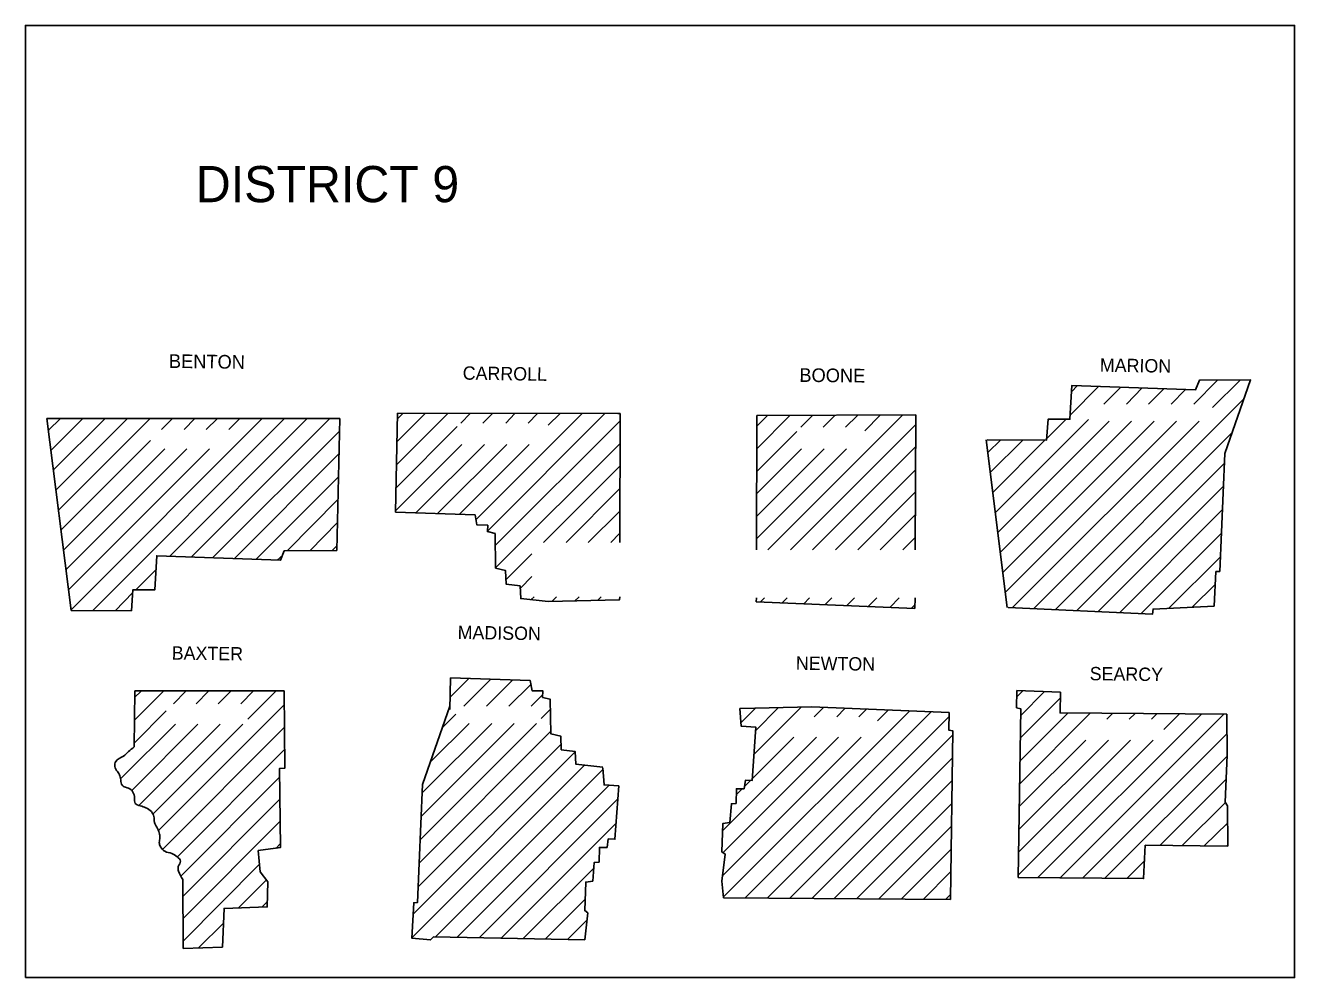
# Model space of a CAD drawing. Extents: x 1366406 to 1373462, y 376856 to 381998.
# Drawn here: x 1371317.4 to 1371717.4, y 379120.8 to 379420.8 of the extents above; entities that cross this region are included whole.
import ezdxf

# ---------------------------------------------------------------- set-up
doc = ezdxf.new("R2010")
doc.units = 0
doc.layers.add('R_Draft', color=7, linetype='Continuous')

msp = doc.modelspace()

# ---------------------------------------------------------------- linework, layer by layer
at = {"layer": 'R_Draft'}
msp.add_lwpolyline([(1371317.36, 379120.84), (1371317.36, 379420.84), (1371717.36, 379420.84), (1371717.36, 379120.84)], close=True, dxfattribs=at)
for points in [[(1371620.46, 379290.24), (1371639.16, 379290.14), (1371639.66, 379296.74), (1371646.56, 379296.74), (1371647.16, 379307.44), (1371686.16, 379306.04), (1371687.36, 379309.04), (1371703.46, 379309.14), (1371695.36, 379285.94), (1371693.76, 379248.84), (1371692.56, 379248.74), (1371691.96, 379237.84)], [(1371647.06, 379305.44), (1371648.96, 379307.34)], [(1371685.56, 379301.54), (1371693.06, 379309.04)], [(1371691.46, 379300.44), (1371700.16, 379309.04)], [(1371635.16, 379237.14), (1371701.36, 379303.24)], [(1371646.66, 379298.04), (1371655.66, 379307.14)], [(1371657.26, 379301.54), (1371662.56, 379306.84)], [(1371664.36, 379301.54), (1371669.36, 379306.64)], [(1371671.36, 379301.54), (1371676.26, 379306.44)], [(1371678.46, 379301.54), (1371682.96, 379306.14)], [(1371331.76, 379236.54), (1371324.16, 379297.04)], [(1371324.16, 379297.04), (1371416.46, 379297.04)], [(1371324.66, 379293.34), (1371328.46, 379297.04)], [(1371325.46, 379287.04), (1371335.46, 379297.04)], [(1371326.26, 379280.84), (1371342.46, 379297.04)], [(1371327.06, 379274.54), (1371349.56, 379297.04)], [(1371327.86, 379268.24), (1371356.66, 379297.04)], [(1371331.86, 379236.84), (1371391.96, 379297.04)], [(1371338.66, 379236.54), (1371399.06, 379297.04)], [(1371360.26, 379293.54), (1371363.76, 379297.04)], [(1371362.76, 379253.54), (1371406.16, 379297.04)], [(1371367.36, 379293.54), (1371370.76, 379297.04)], [(1371369.56, 379253.34), (1371413.26, 379297.04)], [(1371374.36, 379293.54), (1371377.86, 379297.04)], [(1371381.46, 379293.54), (1371384.96, 379297.04)], [(1371416.46, 379297.04), (1371415.56, 379255.44)], [(1371433.96, 379267.44), (1371434.66, 379298.64)], [(1371434.26, 379282.34), (1371450.56, 379298.64)], [(1371434.46, 379289.64), (1371443.46, 379298.64)], [(1371434.66, 379296.84), (1371436.46, 379298.64)], [(1371434.66, 379298.64), (1371504.06, 379298.54), (1371504.76, 379298.54)], [(1371454.56, 379295.54), (1371457.66, 379298.64)], [(1371459.36, 379265.04), (1371492.86, 379298.54)], [(1371461.56, 379295.54), (1371464.66, 379298.64)], [(1371462.96, 379261.54), (1371499.96, 379298.54)], [(1371465.46, 379256.94), (1371504.76, 379296.24)], [(1371468.76, 379295.54), (1371471.66, 379298.54)], [(1371475.76, 379295.54), (1371478.76, 379298.54)], [(1371482.16, 379294.84), (1371485.86, 379298.54)], [(1371504.76, 379298.54), (1371504.66, 379257.94)], [(1371547.76, 379294.44), (1371551.26, 379297.94)], [(1371547.76, 379255.64), (1371547.86, 379297.94)], [(1371547.86, 379297.94), (1371597.96, 379298.14)], [(1371547.86, 379287.44), (1371558.26, 379297.94)], [(1371551.36, 379255.64), (1371593.76, 379298.04)], [(1371561.76, 379294.24), (1371565.46, 379297.94)], [(1371568.76, 379294.24), (1371572.46, 379297.94)], [(1371575.86, 379294.24), (1371579.56, 379297.94)], [(1371581.86, 379293.14), (1371586.76, 379298.04)], [(1371597.96, 379298.14), (1371597.76, 379255.64)], [(1371623.06, 379267.34), (1371652.36, 379296.64)], [(1371623.86, 379261.04), (1371658.96, 379296.14)], [(1371624.66, 379254.84), (1371665.96, 379296.14)], [(1371625.46, 379248.54), (1371673.06, 379296.14)], [(1371626.26, 379242.24), (1371680.16, 379296.14)], [(1371628.46, 379237.44), (1371687.26, 379296.14)], [(1371639.26, 379290.64), (1371645.36, 379296.74)], [(1371376.36, 379253.14), (1371416.36, 379293.04)], [(1371434.16, 379275.14), (1371453.46, 379294.44)], [(1371547.86, 379280.34), (1371560.46, 379292.94)], [(1371558.46, 379255.64), (1371597.86, 379295.04)], [(1371641.96, 379236.84), (1371697.56, 379292.44)], [(1371328.66, 379261.94), (1371356.76, 379290.04)], [(1371329.46, 379255.64), (1371361.26, 379287.44)], [(1371330.26, 379249.44), (1371368.26, 379287.44)], [(1371331.06, 379243.14), (1371375.36, 379287.44)], [(1371433.96, 379267.94), (1371454.86, 379288.84)], [(1371440.46, 379267.24), (1371462.06, 379288.84)], [(1371447.26, 379267.04), (1371469.06, 379288.84)], [(1371454.16, 379266.84), (1371476.16, 379288.84)], [(1371465.56, 379249.94), (1371504.76, 379289.14)], [(1371547.76, 379259.04), (1371576.16, 379287.44)], [(1371547.76, 379266.14), (1371569.06, 379287.44)], [(1371547.86, 379273.34), (1371561.96, 379287.44)], [(1371565.46, 379255.64), (1371597.86, 379288.04)], [(1371626.76, 379237.44), (1371620.16, 379290.24)], [(1371620.66, 379286.24), (1371624.76, 379290.24)], [(1371621.46, 379279.94), (1371631.76, 379290.24)], [(1371622.26, 379273.64), (1371638.76, 379290.24)], [(1371383.26, 379252.84), (1371416.16, 379285.84)], [(1371480.66, 379257.94), (1371504.66, 379281.94)], [(1371572.66, 379255.64), (1371597.86, 379280.84)], [(1371648.66, 379236.44), (1371695.26, 379282.94)], [(1371389.96, 379252.54), (1371416.06, 379278.64)], [(1371655.46, 379236.14), (1371694.86, 379275.54)], [(1371399.86, 379255.34), (1371415.86, 379271.44)], [(1371487.76, 379257.94), (1371504.66, 379274.94)], [(1371579.66, 379255.64), (1371597.86, 379273.84)], [(1371504.66, 379240.84), (1371504.56, 379239.84), (1371482.16, 379239.34), (1371473.46, 379240.24), (1371473.26, 379244.24), (1371468.86, 379244.84), (1371468.66, 379249.14), (1371465.56, 379249.84), (1371465.36, 379260.74), (1371462.96, 379261.34), (1371463.06, 379263.34), (1371459.66, 379263.44), (1371459.06, 379266.64), (1371433.96, 379267.44)], [(1371494.76, 379257.94), (1371504.56, 379267.74)], [(1371662.26, 379235.84), (1371694.56, 379268.24)], [(1371406.96, 379255.34), (1371415.76, 379264.24)], [(1371586.76, 379255.64), (1371597.76, 379266.64)], [(1371501.86, 379257.94), (1371504.56, 379260.74)], [(1371593.86, 379255.64), (1371597.76, 379259.54)], [(1371668.96, 379235.54), (1371694.26, 379260.74)], [(1371415.56, 379255.44), (1371398.96, 379255.34), (1371397.76, 379252.34), (1371358.76, 379253.74), (1371358.16, 379243.04), (1371351.26, 379243.04), (1371350.76, 379236.44), (1371331.76, 379236.54)], [(1371413.96, 379255.34), (1371415.66, 379256.94)], [(1371396.76, 379252.34), (1371398.46, 379253.94)], [(1371468.86, 379246.24), (1371476.96, 379254.34)], [(1371677.66, 379237.14), (1371693.86, 379253.34)], [(1371352.16, 379243.04), (1371358.56, 379249.44)], [(1371473.36, 379243.54), (1371476.96, 379247.24)], [(1371685.16, 379237.64), (1371692.36, 379244.74)], [(1371345.66, 379236.44), (1371351.26, 379242.14)], [(1371476.76, 379239.94), (1371477.66, 379240.84)], [(1371483.26, 379239.34), (1371484.76, 379240.84)], [(1371490.46, 379239.44), (1371491.86, 379240.84)], [(1371497.76, 379239.74), (1371498.86, 379240.84)], [(1371547.66, 379239.24), (1371547.76, 379240.44)], [(1371597.66, 379237.14), (1371547.66, 379239.24)], [(1371549.06, 379239.24), (1371550.26, 379240.44)], [(1371555.86, 379238.94), (1371557.46, 379240.44)], [(1371562.66, 379238.64), (1371564.46, 379240.44)], [(1371569.46, 379238.34), (1371571.56, 379240.44)], [(1371576.26, 379238.04), (1371578.66, 379240.44)], [(1371583.06, 379237.84), (1371585.66, 379240.44)], [(1371589.86, 379237.54), (1371592.76, 379240.44)], [(1371597.76, 379240.44), (1371597.66, 379237.14)], [(1371596.66, 379237.24), (1371597.76, 379238.34)], [(1371691.96, 379237.84), (1371672.76, 379236.94), (1371672.56, 379235.34), (1371627.06, 379237.44)], [(1371451.16, 379205.34), (1371451.36, 379215.24)], [(1371451.36, 379215.24), (1371476.46, 379214.44), (1371477.06, 379211.24), (1371480.46, 379211.14), (1371480.36, 379209.14), (1371482.76, 379208.54), (1371482.96, 379197.64), (1371486.06, 379196.94), (1371486.26, 379192.64), (1371490.66, 379192.04), (1371490.86, 379188.04), (1371499.36, 379187.14)], [(1371351.86, 379211.14), (1371398.96, 379211.24)], [(1371398.96, 379211.24), (1371399.16, 379186.84), (1371397.46, 379186.74), (1371397.76, 379161.84), (1371390.76, 379160.84), (1371391.36, 379154.14), (1371393.76, 379151.04), (1371393.56, 379143.14), (1371379.96, 379142.64), (1371379.46, 379130.44), (1371367.06, 379130.04)], [(1371451.16, 379209.04), (1371457.16, 379215.04)], [(1371455.56, 379206.34), (1371463.96, 379214.74)], [(1371462.66, 379206.34), (1371470.86, 379214.54)], [(1371469.76, 379206.34), (1371476.66, 379213.24)], [(1371630.26, 379152.34), (1371631.06, 379205.54), (1371629.76, 379205.84), (1371629.86, 379211.34)], [(1371629.86, 379211.34), (1371643.56, 379210.74), (1371643.46, 379204.24), (1371695.96, 379203.84)], [(1371629.86, 379209.34), (1371631.76, 379211.34)], [(1371351.66, 379193.54), (1371351.86, 379211.14)], [(1371351.76, 379201.94), (1371360.86, 379211.04)], [(1371351.76, 379209.04), (1371353.86, 379211.04)], [(1371364.06, 379207.14), (1371367.96, 379211.04)], [(1371371.16, 379207.14), (1371375.06, 379211.04)], [(1371378.16, 379207.14), (1371382.16, 379211.14)], [(1371385.26, 379207.14), (1371389.26, 379211.14)], [(1371387.46, 379202.24), (1371396.36, 379211.14)], [(1371476.76, 379206.34), (1371480.36, 379209.94)], [(1371630.96, 379196.34), (1371643.46, 379208.84)], [(1371631.06, 379203.44), (1371638.56, 379210.94)], [(1371351.76, 379194.84), (1371361.76, 379204.84)], [(1371359.36, 379167.14), (1371398.96, 379206.74)], [(1371493.66, 379132.74), (1371445.96, 379133.64), (1371445.06, 379132.74), (1371439.16, 379133.24), (1371439.76, 379144.44), (1371440.96, 379144.54), (1371442.56, 379181.64), (1371451.16, 379206.34)], [(1371448.76, 379199.54), (1371453.06, 379203.84)], [(1371479.86, 379202.44), (1371482.76, 379205.34)], [(1371536.86, 379151.24), (1371537.86, 379159.74), (1371536.86, 379160.44), (1371537.16, 379169.44), (1371539.36, 379169.74), (1371539.86, 379175.64), (1371541.36, 379175.74), (1371541.46, 379180.34), (1371543.86, 379180.34), (1371544.26, 379183.04), (1371546.36, 379182.94), (1371547.56, 379199.74), (1371542.96, 379200.04), (1371542.56, 379205.64)], [(1371537.36, 379146.24), (1371596.06, 379204.84)], [(1371542.56, 379205.64), (1371542.76, 379205.64), (1371565.16, 379206.14)], [(1371542.96, 379201.24), (1371547.36, 379205.64)], [(1371544.16, 379145.94), (1371602.86, 379204.54)], [(1371546.96, 379191.14), (1371561.86, 379206.04)], [(1371547.46, 379198.64), (1371554.66, 379205.94)], [(1371565.16, 379206.14), (1371608.46, 379204.34)], [(1371565.96, 379203.04), (1371568.86, 379205.94)], [(1371573.06, 379203.04), (1371575.66, 379205.64)], [(1371580.06, 379203.04), (1371582.46, 379205.44)], [(1371585.86, 379201.74), (1371589.26, 379205.14)], [(1371608.46, 379204.34), (1371608.36, 379198.84), (1371609.66, 379198.54), (1371608.86, 379145.44)], [(1371630.76, 379181.94), (1371652.96, 379204.14)], [(1371630.86, 379189.14), (1371645.96, 379204.24)], [(1371636.46, 379152.34), (1371688.06, 379203.84)], [(1371643.46, 379152.24), (1371695.06, 379203.84)], [(1371658.16, 379202.24), (1371660.06, 379204.14)], [(1371665.26, 379202.24), (1371667.06, 379204.04)], [(1371672.26, 379202.24), (1371674.06, 379204.04)], [(1371676.16, 379199.04), (1371681.06, 379203.94)], [(1371695.96, 379203.84), (1371696.06, 379190.94)], [(1371347.36, 379183.44), (1371364.66, 379200.64)], [(1371350.96, 379179.94), (1371371.66, 379200.64)], [(1371353.16, 379175.04), (1371378.76, 379200.64)], [(1371357.66, 379172.44), (1371385.86, 379200.64)], [(1371360.66, 379161.34), (1371399.06, 379199.74)], [(1371441.86, 379164.34), (1371478.46, 379200.94)], [(1371442.16, 379171.74), (1371471.36, 379200.94)], [(1371442.46, 379179.14), (1371464.36, 379200.94)], [(1371445.06, 379188.84), (1371457.26, 379200.94)], [(1371551.16, 379145.84), (1371608.36, 379203.04)], [(1371441.56, 379157.04), (1371482.86, 379198.34)], [(1371537.16, 379153.04), (1371580.76, 379196.64)], [(1371537.16, 379167.14), (1371566.66, 379196.64)], [(1371537.26, 379160.24), (1371573.66, 379196.64)], [(1371546.46, 379183.54), (1371559.56, 379196.64)], [(1371558.16, 379145.74), (1371609.56, 379197.24)], [(1371630.36, 379153.24), (1371672.76, 379195.64)], [(1371630.36, 379160.34), (1371665.66, 379195.64)], [(1371630.56, 379167.64), (1371658.66, 379195.64)], [(1371630.56, 379174.74), (1371651.56, 379195.64)], [(1371650.46, 379152.14), (1371695.96, 379197.64)], [(1371365.26, 379158.94), (1371399.06, 379192.74)], [(1371439.56, 379140.84), (1371490.66, 379191.94)], [(1371441.26, 379149.54), (1371486.16, 379194.44)], [(1371439.26, 379133.44), (1371493.46, 379187.64)], [(1371565.26, 379145.74), (1371609.56, 379190.04)], [(1371657.56, 379152.14), (1371695.96, 379190.54)], [(1371696.06, 379190.94), (1371695.46, 379176.14), (1371696.16, 379174.94), (1371696.36, 379162.24)], [(1371366.46, 379152.94), (1371397.46, 379184.04)], [(1371446.56, 379133.64), (1371499.36, 379186.44)], [(1371499.36, 379186.94), (1371499.76, 379181.54), (1371504.36, 379181.24), (1371503.16, 379164.44), (1371501.06, 379164.54), (1371500.66, 379161.84), (1371498.26, 379161.84), (1371498.16, 379157.24), (1371496.66, 379157.14), (1371496.16, 379151.24), (1371493.96, 379150.94), (1371493.66, 379141.94), (1371494.66, 379141.24), (1371493.66, 379132.74)], [(1371674.96, 379162.54), (1371695.76, 379183.34)], [(1371453.46, 379133.54), (1371501.36, 379181.44)], [(1371541.46, 379178.54), (1371543.26, 379180.34)], [(1371543.96, 379181.04), (1371545.86, 379182.94)], [(1371572.26, 379145.74), (1371609.36, 379182.84)], [(1371366.96, 379146.44), (1371397.56, 379177.04)], [(1371460.46, 379133.44), (1371503.96, 379177.04)], [(1371579.26, 379145.64), (1371609.36, 379175.74)], [(1371681.96, 379162.44), (1371695.56, 379176.04)], [(1371367.06, 379139.44), (1371397.56, 379170.04)], [(1371467.36, 379133.34), (1371503.46, 379169.44)], [(1371586.36, 379145.64), (1371609.16, 379168.44)], [(1371688.86, 379162.34), (1371696.26, 379169.64)], [(1371396.26, 379161.54), (1371397.66, 379163.04)], [(1371593.36, 379145.54), (1371609.16, 379161.34)], [(1371696.36, 379162.24), (1371670.26, 379162.54), (1371669.76, 379152.04), (1371630.26, 379152.34)], [(1371695.96, 379162.34), (1371696.26, 379162.64)], [(1371367.06, 379132.34), (1371391.06, 379156.44)], [(1371474.26, 379133.14), (1371496.46, 379155.34)], [(1371664.56, 379152.14), (1371670.06, 379157.64)], [(1371367.06, 379130.04), (1371366.96, 379151.74)], [(1371384.56, 379142.84), (1371393.26, 379151.54)], [(1371537.36, 379145.94), (1371536.86, 379151.24)], [(1371600.36, 379145.54), (1371608.96, 379154.14)], [(1371391.96, 379143.14), (1371393.56, 379144.74)], [(1371481.26, 379133.04), (1371493.86, 379145.64)], [(1371608.86, 379145.44), (1371537.36, 379145.94)], [(1371607.36, 379145.44), (1371608.86, 379147.04)], [(1371371.96, 379130.24), (1371379.76, 379138.04)], [(1371488.16, 379132.84), (1371494.46, 379139.14)], [(1371379.26, 379130.44), (1371379.46, 379130.64)]]:
    msp.add_lwpolyline(points, dxfattribs=at)
msp.add_spline([(1371366.96, 379151.74), (1371365.66, 379154.34), (1371365.56, 379155.84), (1371366.26, 379157.54), (1371365.16, 379158.94), (1371363.56, 379159.94), (1371361.26, 379160.64), (1371359.96, 379162.04), (1371359.56, 379163.44), (1371359.76, 379164.94), (1371359.56, 379166.44), (1371358.76, 379168.24), (1371358.06, 379169.74), (1371357.86, 379171.64), (1371357.06, 379173.14), (1371355.36, 379174.34), (1371353.56, 379174.94), (1371351.96, 379175.74), (1371351.76, 379177.44), (1371351.26, 379179.24), (1371349.86, 379180.54), (1371348.16, 379181.14), (1371347.46, 379182.64), (1371347.16, 379184.44), (1371346.36, 379185.74), (1371345.56, 379187.34), (1371345.86, 379188.94), (1371348.26, 379190.64), (1371349.86, 379192.04), (1371351.66, 379193.54)], degree=3, dxfattribs=at)

# ---------------------------------------------------------------- texts
msp.add_text('DISTRICT 9', height=11.4, dxfattribs=at).set_placement((1371371.06, 379365.14))
for s, height, rotation, p in [('BENTON', 4.301, 359.2527, (1371362.56, 379312.94)), ('MARION', 4.201, 359.1854, (1371655.96, 379311.74)), ('CARROLL', 4.201, 359.1481, (1371455.16, 379309.24)), ('BOONE', 4.301, 359.4001, (1371561.26, 379308.54)), ('MADISON', 4.201, 359.0906, (1371453.56, 379227.54)), ('BAXTER', 4.201, 359.2559, (1371363.46, 379221.04)), ('NEWTON', 4.201, 359.2717, (1371560.16, 379217.84)), ('SEARCY', 4.199, 359.2527, (1371652.76, 379214.54))]:
    msp.add_text(s, height=height, rotation=rotation, dxfattribs=at).set_placement(p)

doc.saveas('drawing.dxf')
